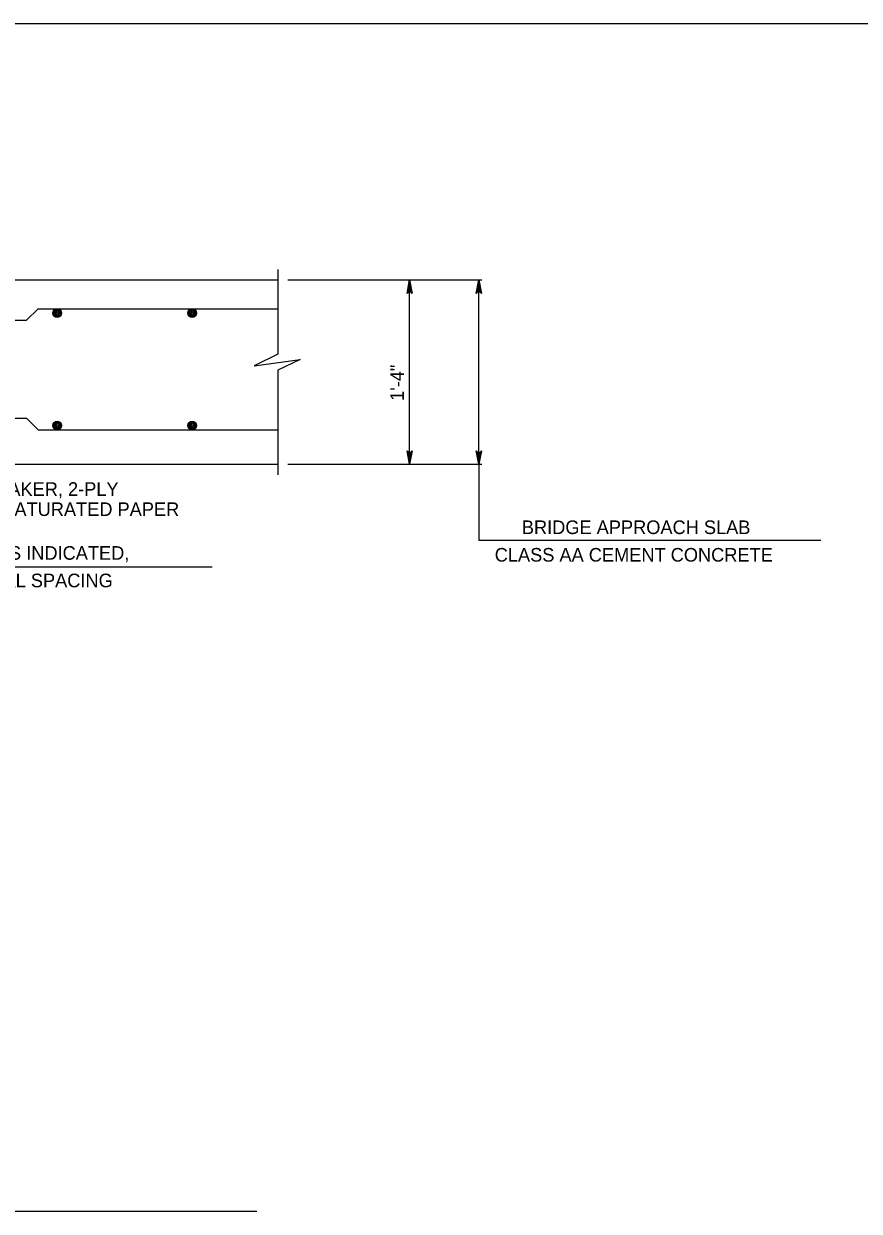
# Model space of a CAD drawing. Extents: x 636530 to 644067, y 294168 to 299122.
# Drawn here: x 640228.1 to 640412.3, y 296861.8 to 297123.5 of the extents above; entities that cross this region are included whole.
import ezdxf

# ---------------------------------------------------------------- set-up
doc = ezdxf.new("R2010")
doc.units = 0
doc.layers.add('1', color=7, linetype='Continuous')

msp = doc.modelspace()

# ---------------------------------------------------------------- linework, layer by layer
at = {"layer": '1'}
for p, q in [((640673.78, 297123.48), (639887.78, 297123.48)), ((640284.1, 297069.32), (640284.1, 297050.66)), ((640135.81, 297067.02), (640284.1, 297067.02)), ((640286.31, 297067.02), (640329.09, 297067.02)), ((640313.17, 297026.38), (640313.17, 297067.02)), ((640328.41, 297026.38), (640328.41, 297067.02)), ((640144.88, 297058.13), (640228.75, 297058.13)), ((640228.75, 297058.13), (640231.29, 297060.67)), ((640231.29, 297060.67), (640284.1, 297060.67)), ((640284.1, 297047.14), (640284.1, 297024.07)), ((640144.88, 297036.54), (640228.75, 297036.54)), ((640228.75, 297036.54), (640231.29, 297034)), ((640231.29, 297034), (640284.1, 297034)), ((640134.47, 297026.38), (640284.1, 297026.38)), ((640286.31, 297026.38), (640329.09, 297026.38)), ((640328.41, 297026.38), (640328.41, 297009.65)), ((640328.41, 297009.65), (640403.8, 297009.65)), ((640178.54, 297003.77), (640269.62, 297003.77)), ((639980.41, 296861.77), (640279.51, 296861.77))]:
    msp.add_line(p, q, dxfattribs=at)
for points in [[(640313.17, 297067.02), (640313.73, 297064.04), (640313.57, 297064.27), (640313.37, 297064.38), (640313.17, 297064.42), (640312.97, 297064.38), (640312.77, 297064.27), (640312.61, 297064.04), (640313.17, 297067.02), (640312.77, 297064.27), (640312.97, 297064.38), (640313.17, 297067.02), (640313.17, 297064.42), (640313.37, 297064.38), (640313.17, 297067.02), (640313.57, 297064.27)], [(640328.41, 297067.02), (640328.97, 297064.04), (640328.81, 297064.27), (640328.61, 297064.38), (640328.41, 297064.42), (640328.21, 297064.38), (640328.01, 297064.27), (640327.85, 297064.04), (640328.41, 297067.02), (640328.01, 297064.27), (640328.21, 297064.38), (640328.41, 297067.02), (640328.41, 297064.42), (640328.61, 297064.38), (640328.41, 297067.02), (640328.81, 297064.27)], [(640284.1, 297050.66), (640278.91, 297048.12), (640289.06, 297049.5), (640284.1, 297047.14)], [(640313.17, 297026.38), (640312.61, 297029.36), (640312.77, 297029.13), (640312.97, 297029.01), (640313.17, 297028.98), (640313.37, 297029.01), (640313.57, 297029.13), (640313.73, 297029.36), (640313.17, 297026.38), (640313.57, 297029.13), (640313.37, 297029.01), (640313.17, 297026.38), (640313.17, 297028.98), (640312.97, 297029.01), (640313.17, 297026.38), (640312.77, 297029.13)], [(640328.41, 297026.38), (640327.85, 297029.36), (640328.01, 297029.13), (640328.21, 297029.01), (640328.41, 297028.98), (640328.61, 297029.01), (640328.81, 297029.13), (640328.97, 297029.36), (640328.41, 297026.38), (640328.81, 297029.13), (640328.61, 297029.01), (640328.41, 297026.38), (640328.41, 297028.98), (640328.21, 297029.01), (640328.41, 297026.38), (640328.01, 297029.13)]]:
    msp.add_lwpolyline(points, dxfattribs=at)
for centre, radius in [((640235.49, 297059.72), 0.952), ((640235.49, 297059.72), 0.714), ((640235.49, 297059.72), 0.476), ((640235.49, 297059.72), 0.238), ((640265.25, 297059.72), 0.952), ((640265.25, 297059.72), 0.714), ((640265.25, 297059.72), 0.476), ((640265.25, 297059.72), 0.238), ((640235.49, 297034.95), 0.952), ((640235.49, 297034.95), 0.714), ((640235.49, 297034.95), 0.476), ((640235.49, 297034.95), 0.238), ((640265.25, 297034.95), 0.952), ((640265.25, 297034.95), 0.714), ((640265.25, 297034.95), 0.476), ((640265.25, 297034.95), 0.238)]:
    msp.add_circle(centre, radius, dxfattribs=at)

# ---------------------------------------------------------------- texts
for s, rotation, p in [('1\'-4"', 90, (640311.9, 297040.36)), ('BRIDGE APPROACH SLAB', 360, (640337.9, 297011.01)), ('CLASS AA CEMENT CONCRETE', 360, (640331.92, 297004.94))]:
    msp.add_text(s, height=3, rotation=rotation, dxfattribs=at).set_placement(p)
for s, p in [('BOND BREAKER, 2-PLY ', (640203.76, 297019.43)), ('ASPHALT-SATURATED PAPER', (640203.76, 297014.99)), ('PROVIDE #5 BARS AS INDICATED,', (640185.4, 297005.35)), ('1\'-0" MAX. VERTICAL SPACING', (640188.92, 296999.28))]:
    msp.add_text(s, height=3, dxfattribs=at).set_placement(p)

doc.saveas('drawing.dxf')
